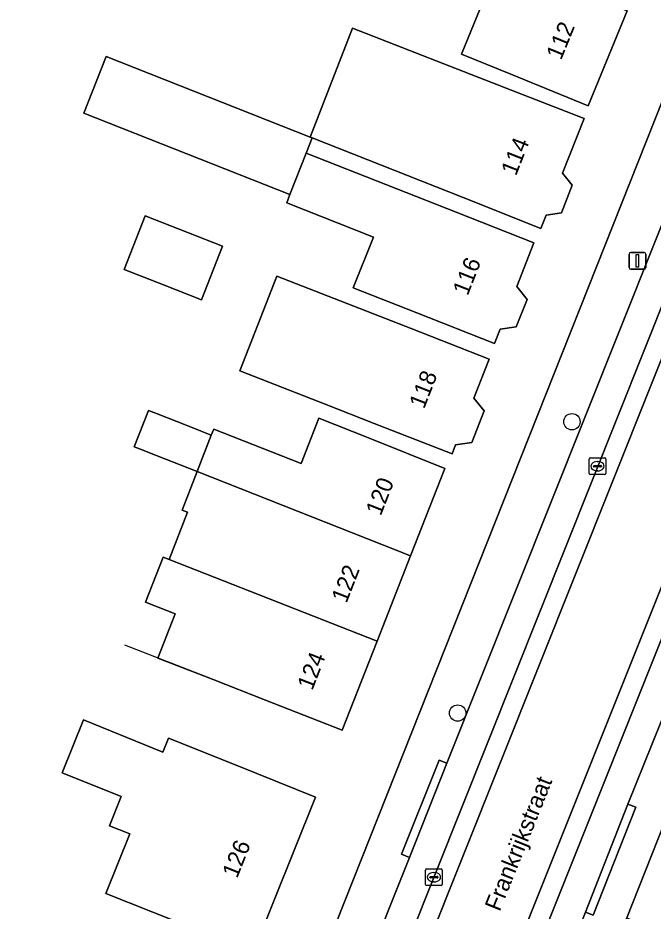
# Model space of a CAD drawing. Extents: x 160023 to 161302, y 384750 to 385707.
# Drawn here: x 160369 to 160406.9, y 384923.6 to 384977 of the extents above; entities that cross this region are included whole.
import ezdxf

# ---------------------------------------------------------------- set-up
doc = ezdxf.new("R2010")
doc.units = 0
for name, color, linetype in [('IMGEO_Boom', 7, 'Continuous'), ('IMGEO_Erf', 7, 'Continuous'), ('IMGEO_Kolk', 7, 'Continuous'), ('IMGEO_Lichtmast', 7, 'Continuous'), ('IMGEO_Muur', 7, 'Continuous'), ('IMGEO_Openbare_ruimte_label', 7, 'Continuous'), ('IMGEO_Pand', 7, 'Continuous'), ('IMGEO_Pand_nummerreeks', 7, 'Continuous'), ('IMGEO_Parkeervlak_open', 7, 'Continuous'), ('IMGEO_Rijbaan_lokaal_open', 7, 'Continuous'), ('IMGEO_Voetpad_open', 7, 'Continuous')]:
    doc.layers.add(name, color=color, linetype=linetype)

msp = doc.modelspace()

# ---------------------------------------------------------------- linework, layer by layer
at = {"layer": 'IMGEO_Boom'}
for centre in [(160402.084, 384952.861), (160395.256, 384935.446)]:
    msp.add_circle(centre, 0.489, dxfattribs=at)
at = {"layer": 'IMGEO_Erf'}
msp.add_lwpolyline([(160365.562, 384921.626), (160372.073, 384919.069), (160373.253, 384922.072), (160377.383, 384920.45), (160382.036, 384918.622), (160382.35, 384919.492), (160386.007, 384917.894), (160418.576, 385000), (160436.61, 385045.463)], dxfattribs=at)
for points in [[(160397.669, 384980.514), (160400.738, 384979.279), (160405.384, 384977.432), (160403.06, 384971.748), (160398.432, 384973.64), (160395.491, 384974.843), (160396.6, 384977.566), (160391.28, 384979.721), (160392.451, 384982.613)], [(160374.254, 384974.699), (160386.444, 384969.876), (160388.967, 384976.39), (160398.158, 384972.807), (160402.816, 384970.991), (160401.529, 384967.725), (160402.106, 384966.999), (160401.453, 384965.343), (160400.54, 384965.207), (160400.23, 384964.421), (160395.581, 384966.261), (160386.567, 384969.827), (160386.208, 384968.918), (160395.167, 384965.385), (160399.818, 384963.55), (160398.789, 384960.943), (160399.4, 384960.175), (160398.752, 384958.534), (160397.796, 384958.391), (160397.458, 384957.535), (160392.807, 384959.37), (160389.019, 384960.864), (160390.217, 384963.9), (160385.035, 384965.944), (160385.229, 384966.436), (160372.912, 384971.309)], [(160381.193, 384963.365), (160379.941, 384960.157), (160377.664, 384961.045), (160375.328, 384961.957), (160376.58, 384965.165)], [(160384.445, 384961.563), (160392.483, 384958.426), (160397.14, 384956.609), (160396.228, 384954.273), (160396.841, 384953.508), (160396.106, 384951.623), (160395.125, 384951.473), (160394.92, 384950.947), (160390.263, 384952.764), (160387.33, 384953.909), (160382.235, 384955.898), (160383.308, 384958.649)], [(160389.916, 384951.904), (160394.492, 384950.072), (160392.442, 384944.845), (160390.437, 384939.735), (160388.356, 384934.429), (160383.77, 384936.22), (160380.646, 384937.444), (160377.343, 384938.738), (160378.378, 384941.378), (160376.59, 384942.078), (160377.645, 384944.771), (160378.001, 384944.632), (160379.107, 384947.457), (160378.78, 384947.585), (160379.68, 384949.883), (160376.734, 384951.046), (160376.396, 384951.179), (160375.918, 384951.368), (160376.766, 384953.532), (160377.245, 384953.345), (160379.675, 384952.392), (160380.171, 384952.198), (160380.531, 384952.057), (160380.674, 384952.421), (160385.897, 384950.374), (160386.952, 384953.066)], [(160377.642, 384933.119), (160377.977, 384933.953), (160382.118, 384932.288), (160386.757, 384930.423), (160383.023, 384921.136), (160378.384, 384923.001), (160374.235, 384924.668), (160375.663, 384928.22), (160374.435, 384928.714), (160375.138, 384930.463), (160371.614, 384931.88), (160372.882, 384935.033)]]:
    msp.add_lwpolyline(points, close=True, dxfattribs=at)
at = {"layer": 'IMGEO_Kolk'}
for p, q in [((160403.113, 384949.774), (160403.113, 384950.626)), ((160403.188, 384950.7), (160404.04, 384950.7)), ((160403.601, 384950.48), (160403.626, 384950.48)), ((160404.114, 384950.626), (160404.114, 384949.774)), ((160403.372, 384950.194), (160403.372, 384950.206)), ((160403.81, 384950.157), (160403.412, 384950.157)), ((160403.415, 384950.243), (160403.813, 384950.243)), ((160403.624, 384949.92), (160403.599, 384949.92)), ((160403.856, 384950.206), (160403.856, 384950.194)), ((160404.04, 384949.7), (160403.188, 384949.7)), ((160393.334, 384925.207), (160393.334, 384926.059)), ((160393.409, 384926.133), (160394.261, 384926.133)), ((160393.822, 384925.913), (160393.847, 384925.913)), ((160394.335, 384926.059), (160394.335, 384925.207)), ((160393.593, 384925.627), (160393.593, 384925.639)), ((160394.031, 384925.59), (160393.633, 384925.59)), ((160393.636, 384925.676), (160394.034, 384925.676)), ((160393.845, 384925.353), (160393.82, 384925.353)), ((160394.077, 384925.639), (160394.077, 384925.627)), ((160394.261, 384925.133), (160393.409, 384925.133))]:
    msp.add_line(p, q, dxfattribs=at)
for points in [[(160403.113, 384949.774), (160403.113, 384950.626)], [(160403.188, 384950.7), (160404.04, 384950.7)], [(160404.114, 384950.626), (160404.114, 384949.774)], [(160404.04, 384949.7), (160403.188, 384949.7)], [(160393.334, 384925.207), (160393.334, 384926.059)], [(160393.409, 384926.133), (160394.261, 384926.133)], [(160394.335, 384926.059), (160394.335, 384925.207)], [(160394.261, 384925.133), (160393.409, 384925.133)]]:
    msp.add_lwpolyline(points, dxfattribs=at)
for centre, radius, start, end in [((160403.19, 384950.624), 0.0765, 91.552, 178.448), ((160403.19, 384950.624), 0.0765, 91.552, 178.448), ((160404.038, 384950.624), 0.0765, 1.552, 88.448), ((160404.038, 384950.624), 0.0765, 1.552, 88.448), ((160403.412, 384950.203), 0.0403, 85.8775, 175.7526), ((160403.409, 384950.193), 0.0366, 178.938, 274.7102), ((160403.813, 384950.2), 0.043, 264.8664, 352.4533), ((160403.817, 384950.205), 0.0386, 1.7309, 96.639), ((160403.19, 384949.776), 0.0765, 181.552, 268.448), ((160403.19, 384949.776), 0.0765, 181.552, 268.448), ((160404.038, 384949.776), 0.0765, 271.552, 358.448), ((160404.038, 384949.776), 0.0765, 271.552, 358.448), ((160393.411, 384926.057), 0.0765, 91.552, 178.448), ((160393.411, 384926.057), 0.0765, 91.552, 178.448), ((160394.259, 384926.057), 0.0765, 1.552, 88.448), ((160394.259, 384926.057), 0.0765, 1.552, 88.448), ((160393.633, 384925.636), 0.0403, 85.8775, 175.7526), ((160393.63, 384925.626), 0.0366, 178.938, 274.7102), ((160394.034, 384925.633), 0.043, 264.8664, 352.4533), ((160394.038, 384925.638), 0.0386, 1.7309, 96.639), ((160393.411, 384925.209), 0.0765, 181.552, 268.448), ((160393.411, 384925.209), 0.0765, 181.552, 268.448), ((160394.259, 384925.209), 0.0765, 271.552, 358.448), ((160394.259, 384925.209), 0.0765, 271.552, 358.448)]:
    msp.add_arc(centre, radius, start, end, dxfattribs=at)
for centre, major_axis, ratio, start_param, end_param in [((160403.6, 384950.2), (-0.387, 0.002), 0.722429, 4.712389, 7.853982), ((160403.625, 384950.2), (-0.39, 0.002), 0.717154, 1.570796, 4.712389), ((160393.821, 384925.633), (-0.387, 0.002), 0.722429, 4.712389, 7.853982), ((160393.846, 384925.633), (-0.39, 0.002), 0.717154, 1.570796, 4.712389)]:
    msp.add_ellipse(centre, major_axis=major_axis, ratio=ratio, start_param=start_param, end_param=end_param, dxfattribs=at)
at = {"layer": 'IMGEO_Lichtmast'}
for p, q in [((160405.504, 384962.08), (160405.504, 384962.88)), ((160405.504, 384962.88), (160405.504, 384962.08)), ((160405.604, 384962.98), (160406.394, 384962.98)), ((160406.394, 384962.98), (160405.604, 384962.98)), ((160406.494, 384962.88), (160406.494, 384962.08)), ((160406.494, 384962.08), (160406.494, 384962.88)), ((160406.394, 384961.98), (160405.604, 384961.98)), ((160405.604, 384961.98), (160406.394, 384961.98))]:
    msp.add_line(p, q, dxfattribs=at)
msp.add_lwpolyline([(160405.924, 384962.855), (160406.074, 384962.855), (160406.074, 384962.105), (160405.924, 384962.105), (160405.924, 384962.855)], dxfattribs=at)
for centre, start, end in [((160405.604, 384962.88), 90, 180), ((160405.604, 384962.88), 90, 180), ((160406.394, 384962.88), 0, 90), ((160406.394, 384962.88), 360, 90), ((160405.604, 384962.08), 180, 270), ((160405.604, 384962.08), 180, 270), ((160406.394, 384962.08), 270, 0), ((160406.394, 384962.08), 270, 0)]:
    msp.add_arc(centre, 0.1, start, end, dxfattribs=at)
at = {"layer": 'IMGEO_Muur'}
msp.add_lwpolyline([(160380.646, 384937.444), (160375.37, 384939.511)], dxfattribs=at)
at = {"layer": 'IMGEO_Pand'}
for points in [[(160405.384, 384977.432), (160400.738, 384979.279), (160397.669, 384980.514), (160392.451, 384982.613), (160391.28, 384979.721), (160396.6, 384977.566), (160395.491, 384974.843), (160398.432, 384973.64), (160403.06, 384971.748)], [(160402.816, 384970.991), (160398.158, 384972.807), (160388.967, 384976.39), (160386.444, 384969.876), (160386.567, 384969.827), (160395.581, 384966.261), (160400.23, 384964.421), (160400.54, 384965.207), (160401.453, 384965.343), (160402.106, 384966.999), (160401.529, 384967.725)], [(160385.229, 384966.436), (160386.208, 384968.918), (160386.567, 384969.827), (160386.444, 384969.876), (160374.254, 384974.699), (160372.912, 384971.309)], [(160399.818, 384963.55), (160395.167, 384965.385), (160386.208, 384968.918), (160385.229, 384966.436), (160385.035, 384965.944), (160390.217, 384963.9), (160389.019, 384960.864), (160392.807, 384959.37), (160397.458, 384957.535), (160397.796, 384958.391), (160398.752, 384958.534), (160399.4, 384960.175), (160398.789, 384960.943)], [(160375.328, 384961.957), (160377.664, 384961.045), (160379.941, 384960.157), (160381.193, 384963.365), (160376.58, 384965.165)], [(160397.14, 384956.609), (160392.483, 384958.426), (160384.445, 384961.563), (160383.308, 384958.649), (160382.235, 384955.898), (160387.33, 384953.909), (160390.263, 384952.764), (160394.92, 384950.947), (160395.125, 384951.473), (160396.106, 384951.623), (160396.841, 384953.508), (160396.228, 384954.273)], [(160380.531, 384952.057), (160380.171, 384952.198), (160379.675, 384952.392), (160377.245, 384953.345), (160376.766, 384953.532), (160375.918, 384951.368), (160376.396, 384951.179), (160376.734, 384951.046), (160379.68, 384949.883)], [(160389.916, 384951.904), (160386.952, 384953.066), (160385.897, 384950.374), (160380.674, 384952.421), (160380.531, 384952.057), (160379.68, 384949.883), (160392.442, 384944.845), (160394.492, 384950.072)], [(160392.442, 384944.845), (160379.68, 384949.883), (160378.78, 384947.585), (160379.107, 384947.457), (160378.001, 384944.632), (160380.704, 384943.573), (160390.437, 384939.735)], [(160390.437, 384939.735), (160380.704, 384943.573), (160378.001, 384944.632), (160377.645, 384944.771), (160376.59, 384942.078), (160378.378, 384941.378), (160377.343, 384938.738), (160380.646, 384937.444), (160383.77, 384936.22), (160388.356, 384934.429)], [(160377.977, 384933.953), (160377.642, 384933.119), (160372.882, 384935.033), (160371.614, 384931.88), (160375.138, 384930.463), (160374.435, 384928.714), (160375.663, 384928.22), (160374.235, 384924.668), (160378.384, 384923.001), (160383.023, 384921.136), (160386.757, 384930.423), (160382.118, 384932.288)]]:
    msp.add_lwpolyline(points, close=True, dxfattribs=at)
at = {"layer": 'IMGEO_Parkeervlak_open'}
for points in [[(160441.621, 385050.24), (160421.572, 385000), (160394.613, 384932.443), (160392.369, 384926.82), (160387.031, 384913.444)], [(160434.346, 385007.194), (160431.47, 385000), (160386.339, 384887.1), (160382.619, 384876.93)], [(160400.371, 384917.283), (160402.889, 384923.544), (160405.435, 384929.996), (160407.425, 384934.937), (160407.909, 384936.149), (160413.481, 384950.096), (160414.395, 384952.383), (160424.716, 384978.214), (160428.955, 384988.826), (160430.829, 384993.516), (160433.421, 385000), (160435.044, 385004.062)], [(160387.693, 384910.244), (160423.495, 385000)]]:
    msp.add_lwpolyline(points, dxfattribs=at)
at = {"layer": 'IMGEO_Rijbaan_lokaal_open'}
for points in [[(160424.752, 385000), (160444.248, 385048.841), (160443.146, 385049.264), (160423.495, 385000), (160387.693, 384910.244), (160386.94, 384907.618), (160386.194, 384904.906), (160384.663, 384899.459), (160384.45, 384898.732), (160384.332, 384898.414), (160385.418, 384898), (160385.618, 384898.566), (160388.819, 384909.958)], [(160430.241, 385000), (160436.681, 385016.096), (160448.949, 385047.038), (160444.248, 385048.841), (160424.752, 385000), (160388.819, 384909.958), (160385.618, 384898.566), (160385.418, 384898), (160388.913, 384896.667)]]:
    msp.add_lwpolyline(points, close=True, dxfattribs=at)
for points in [[(160431.47, 385000), (160434.346, 385007.194), (160434.727, 385008.141), (160437.516, 385015.078), (160437.787, 385015.747), (160450.033, 385046.622), (160448.949, 385047.038), (160436.681, 385016.096), (160430.241, 385000), (160388.913, 384896.667), (160386.013, 384889.416), (160385.258, 384887.528)], [(160380.216, 384869.227), (160382.619, 384876.93), (160386.339, 384887.1), (160431.47, 385000)], [(160446.36, 384913.598), (160413.25, 384926.578), (160411, 384927.518), (160409.395, 384928.189), (160407.607, 384928.852), (160405.361, 384923.214), (160407.138, 384922.439), (160408.748, 384921.809), (160410.911, 384920.963), (160424.604, 384915.668), (160425.099, 384915.491)]]:
    msp.add_lwpolyline(points, dxfattribs=at)
at = {"layer": 'IMGEO_Voetpad_open'}
for points in [[(160440.026, 385054.075), (160436.98, 385046.397), (160436.61, 385045.463), (160418.576, 385000), (160386.007, 384917.894), (160379.738, 384902.09), (160376.921, 384903.209), (160374.691, 384897.666), (160377.472, 384896.55), (160375.717, 384892.348), (160372.439, 384884.099), (160364.181, 384863.317)], [(160387.031, 384913.444), (160392.369, 384926.82), (160391.905, 384927.005), (160394.149, 384932.628), (160394.613, 384932.443), (160421.572, 385000), (160441.621, 385050.24)], [(160403.358, 384918.197), (160404.882, 384922.015), (160405.361, 384923.214), (160407.607, 384928.852), (160410.154, 384935.27), (160407.909, 384936.149), (160407.425, 384934.937), (160405.435, 384929.996), (160405.9, 384929.813), (160403.354, 384923.361), (160402.889, 384923.544), (160400.371, 384917.283)]]:
    msp.add_lwpolyline(points, dxfattribs=at)
for points in [[(160394.613, 384932.443), (160394.149, 384932.628), (160391.905, 384927.005), (160392.369, 384926.82)], [(160405.435, 384929.996), (160402.889, 384923.544), (160403.354, 384923.361), (160405.9, 384929.813)]]:
    msp.add_lwpolyline(points, close=True, dxfattribs=at)

# ---------------------------------------------------------------- texts
at = {"layer": 'IMGEO_Openbare_ruimte_label'}
msp.add_text('Frankrijkstraat', height=1, rotation=68.1028, dxfattribs=at).set_placement((160397.766, 384923.537))
at = {"layer": 'IMGEO_Pand_nummerreeks'}
for s, rotation, p in [('112', 67.7637, (160401.436, 384974.435)), ('114', 68.5143, (160398.741, 384967.516)), ('116', 68.5773, (160395.855, 384960.35)), ('118', 68.5888, (160393.249, 384953.587)), ('120', 68.583, (160390.656, 384947.19)), ('122', 68.583, (160388.608, 384941.97)), ('124', 68.583, (160386.563, 384936.758)), ('126', 68.0965, (160382.071, 384925.525))]:
    msp.add_text(s, height=1, rotation=rotation, dxfattribs=at).set_placement(p)

doc.saveas('drawing.dxf')
